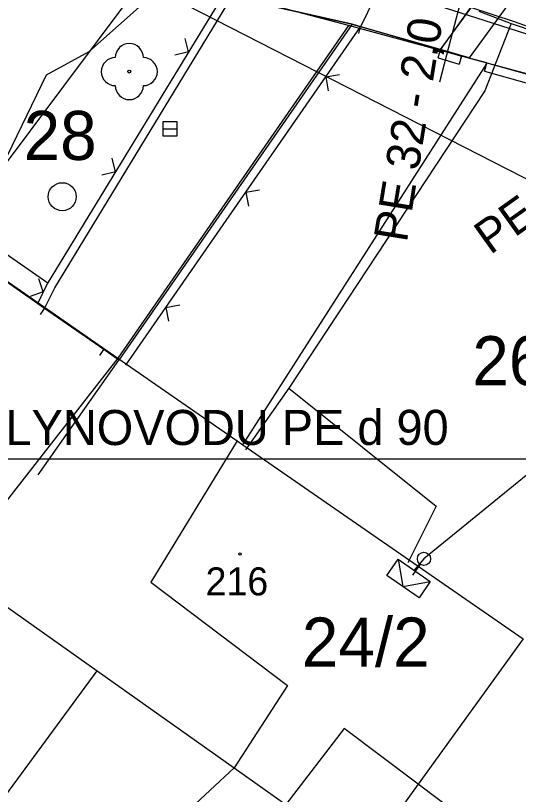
# Model space of a CAD drawing. Extents: x -643342 to -638635, y -1201752 to -1189948.
# Drawn here: x -639527.61 to -639509.69, y -1192753.31 to -1192725.54 of the extents above; entities that cross this region are included whole.
import ezdxf

# ---------------------------------------------------------------- set-up
doc = ezdxf.new("R2010")
doc.units = 0
for name, color, linetype in [('42', 7, 'Continuous'), ('IS_EL_NN_NADZEMNÍ', 7, 'Continuous'), ('IS_EL_NN_PODZEMNÍ', 7, 'Continuous'), ('IS_PLYN_STL', 7, 'Continuous'), ('IS_TELEF_MISTNI_ZAMERENO', 7, 'Continuous'), ('IS_VODOVOD_VAS', 7, 'Continuous'), ('K-HRANICE_KN', 7, 'Continuous'), ('K-SLUCKOVE CARY', 7, 'Continuous'), ('K-ČÍSLA_PARCEL', 7, 'Continuous'), ('N-CHODNIK', 7, 'Continuous'), ('N-OBVOD STAVBY 06', 7, 'Continuous'), ('N-SRAFY_PLOCHY', 7, 'Continuous'), ('RWE_STL_RADY', 7, 'Continuous'), ('tomaštík - Džuganovi - Vrstva 36', 7, 'Continuous'), ('Z-budovy', 7, 'Continuous'), ('Z-hrany_a_čáry', 7, 'Continuous'), ('Z-popisy', 7, 'Continuous'), ('Z-stromy', 7, 'Continuous'), ('Z-vchody_vjezdy', 7, 'Continuous'), ('Z-značky', 7, 'Continuous'), ('Z-šachty_poklopy', 7, 'Continuous')]:
    doc.layers.add(name, color=color, linetype=linetype)

msp = doc.modelspace()

# ---------------------------------------------------------------- linework, layer by layer
at = {"layer": '42'}
for p, q in [((-639531.387, -1192735.397), (-639521.593, -1192722.301)), ((-639501.952, -1192741.351), (-639555.598, -1192741.352))]:
    msp.add_line(p, q, dxfattribs=at)
at = {"layer": 'IS_EL_NN_NADZEMNÍ'}
msp.add_line((-639535.66, -1192717.92), (-639503.74, -1192734.27), dxfattribs=at)
for points in [[(-639513.985, -1192744.922), (-639513.809, -1192745.896), (-639512.835, -1192745.72)], [(-639513.196, -1192745.102), (-639513.466, -1192745.486)]]:
    msp.add_lwpolyline(points, dxfattribs=at)
msp.add_circle((-639513.06, -1192744.91), 0.235, dxfattribs=at)
at = {"layer": 'IS_EL_NN_PODZEMNÍ'}
for p, q in [((-639501.46, -1192735.43), (-639513.06, -1192744.91)), ((-639513.06, -1192744.91), (-639513.41, -1192745.31))]:
    msp.add_line(p, q, dxfattribs=at)
msp.add_lwpolyline([(-639513.985, -1192744.922), (-639512.835, -1192745.72), (-639513.234, -1192746.295), (-639514.385, -1192745.497)], close=True, dxfattribs=at)
at = {"layer": 'IS_PLYN_STL'}
msp.add_lwpolyline([(-639512.5, -1192727.91), (-639512.25, -1192726.94), (-639511.7, -1192724.84)], dxfattribs=at)
at = {"layer": 'IS_TELEF_MISTNI_ZAMERENO'}
for p, q in [((-639522.89, -1192724.94), (-639525, -1192726.84)), ((-639511.11, -1192725.39), (-639509.95, -1192725.83)), ((-639509.95, -1192725.83), (-639510.89, -1192728.22)), ((-639509.95, -1192725.83), (-639507.56, -1192726.64)), ((-639525, -1192726.84), (-639526.52, -1192727.67)), ((-639526.52, -1192727.67), (-639529.55, -1192733.9)), ((-639510.89, -1192728.22), (-639517.87, -1192738.82)), ((-639517.87, -1192738.82), (-639519.42, -1192741.02)), ((-639517.87, -1192738.82), (-639512.63, -1192743.03)), ((-639512.63, -1192743.03), (-639513.64, -1192745.05))]:
    msp.add_line(p, q, dxfattribs=at)
at = {"layer": 'IS_VODOVOD_VAS'}
msp.add_lwpolyline([(-639496.09, -1192729.96), (-639496.274, -1192729.942), (-639497.14, -1192730.02), (-639497.319, -1192730.013), (-639497.98, -1192729.852), (-639517.2, -1192723.7), (-639533.16, -1192716.44), (-639534.26, -1192716.19), (-639547.57, -1192711.28), (-639564.69, -1192707.49), (-639577.32, -1192705.32), (-639579.08, -1192705.18), (-639581.13, -1192706.12), (-639584.92, -1192706.29)], dxfattribs=at)
at = {"layer": 'K-HRANICE_KN'}
for p, q in [((-639515.75, -1192725.9), (-639529.26, -1192722.31)), ((-639515.75, -1192725.9), (-639523.97, -1192737.75)), ((-639510.81, -1192727.24), (-639515.75, -1192725.9)), ((-639519.51, -1192740.84), (-639510.81, -1192727.24)), ((-639502.67, -1192729.44), (-639510.81, -1192727.24)), ((-639534.88, -1192730.18), (-639523.97, -1192737.75)), ((-639523.97, -1192737.75), (-639528.07, -1192743.01)), ((-639519.72, -1192740.7), (-639522.79, -1192745.74)), ((-639519.72, -1192740.7), (-639519.51, -1192740.84)), ((-639519.51, -1192740.84), (-639509.52, -1192747.76)), ((-639522.79, -1192745.74), (-639517.92, -1192749.42)), ((-639509.52, -1192747.76), (-639513.27, -1192752.94)), ((-639517.92, -1192749.42), (-639519.82, -1192752.36)), ((-639519.82, -1192752.36), (-639524.38, -1192756.57)), ((-639513.27, -1192752.94), (-639515.77, -1192756.4))]:
    msp.add_line(p, q, dxfattribs=at)
at = {"layer": 'K-SLUCKOVE CARY'}
for p, q in [((-639523.97, -1192737.75), (-639519.72, -1192740.7)), ((-639529.83, -1192745.28), (-639524.71, -1192748.9)), ((-639532.22, -1192759.12), (-639524.71, -1192748.9)), ((-639524.71, -1192748.9), (-639519.82, -1192752.36)), ((-639515.91, -1192750.96), (-639517.98, -1192753.67)), ((-639513.27, -1192752.94), (-639515.91, -1192750.96)), ((-639519.82, -1192752.36), (-639517.98, -1192753.67)), ((-639510.23, -1192755.22), (-639513.27, -1192752.94))]:
    msp.add_line(p, q, dxfattribs=at)
at = {"layer": 'N-CHODNIK'}
msp.add_lwpolyline([(-639519.358, -1192722.513), (-639519.9, -1192724.87), (-639515.62, -1192725.85), (-639512.469, -1192726.756), (-639510.539, -1192724.105), (-639511.377, -1192723.998), (-639512.461, -1192723.852), (-639514.111, -1192723.576), (-639515.895, -1192723.247), (-639517.764, -1192722.866)], close=True, dxfattribs=at)
at = {"layer": 'N-OBVOD STAVBY 06'}
msp.add_lwpolyline([(-639510.069, -1192725.158), (-639511.446, -1192727.05), (-639512.469, -1192726.756), (-639515.316, -1192725.938), (-639515.62, -1192725.85), (-639519.9, -1192724.87), (-639520.863, -1192724.597), (-639520.555, -1192723.257)], dxfattribs=at)
at = {"layer": 'N-SRAFY_PLOCHY'}
msp.add_lwpolyline([(-639519.358, -1192722.513), (-639519.9, -1192724.87), (-639515.62, -1192725.85), (-639512.469, -1192726.756), (-639510.539, -1192724.105), (-639511.377, -1192723.998), (-639512.461, -1192723.852), (-639514.111, -1192723.576), (-639515.895, -1192723.247), (-639517.764, -1192722.866), (-639519.358, -1192722.513)], dxfattribs=at)
at = {"layer": 'Z-budovy'}
for p, q in [((-639526.58, -1192735.99), (-639529.86, -1192733.68)), ((-639524.47, -1192737.45), (-639526.58, -1192735.99)), ((-639523.93, -1192737.83), (-639524.47, -1192737.45)), ((-639526.809, -1192741.918), (-639523.93, -1192737.83))]:
    msp.add_line(p, q, dxfattribs=at)
at = {"layer": 'Z-hrany_a_čáry'}
for p, q in [((-639514.64, -1192724.53), (-639515.318, -1192725.941)), ((-639520.362, -1192725.051), (-639526.484, -1192735.106)), ((-639526.22, -1192735.25), (-639519.9, -1192724.87)), ((-639512.47, -1192726.76), (-639511.39, -1192725.26)), ((-639509.83, -1192725.77), (-639511.39, -1192725.26)), ((-639515.62, -1192725.85), (-639523.93, -1192737.83)), ((-639515.62, -1192725.85), (-639515.319, -1192725.943)), ((-639502.13, -1192728.5), (-639509.83, -1192725.77)), ((-639523.683, -1192738.001), (-639515.318, -1192725.941)), ((-639521.451, -1192726.84), (-639521.57, -1192726.354)), ((-639512.558, -1192727.047), (-639512.47, -1192726.76)), ((-639512.47, -1192726.76), (-639511.72, -1192726.99)), ((-639521.451, -1192726.84), (-639521.938, -1192726.958)), ((-639511.72, -1192726.99), (-639511.808, -1192727.277)), ((-639512.558, -1192727.047), (-639511.808, -1192727.277)), ((-639510.902, -1192727.519), (-639510.82, -1192727.23)), ((-639510.82, -1192727.23), (-639502.75, -1192729.51)), ((-639510.902, -1192727.519), (-639503.207, -1192729.693)), ((-639516.559, -1192727.73), (-639516.066, -1192727.641)), ((-639516.559, -1192727.73), (-639516.47, -1192728.223)), ((-639526.467, -1192735.079), (-639534.151, -1192729.749)), ((-639524.052, -1192731.111), (-639524.17, -1192730.624)), ((-639524.052, -1192731.111), (-639524.538, -1192731.229)), ((-639519.408, -1192731.838), (-639518.916, -1192731.749)), ((-639519.408, -1192731.838), (-639519.319, -1192732.331)), ((-639526.625, -1192735.396), (-639526.789, -1192734.923)), ((-639526.484, -1192735.106), (-639526.829, -1192735.815)), ((-639526.58, -1192735.99), (-639526.22, -1192735.25)), ((-639526.625, -1192735.396), (-639527.098, -1192735.56)), ((-639522.258, -1192735.947), (-639521.766, -1192735.858)), ((-639522.258, -1192735.947), (-639522.169, -1192736.439))]:
    msp.add_line(p, q, dxfattribs=at)
at = {"layer": 'Z-stromy'}
msp.add_circle((-639523.56, -1192727.54), 0.05, dxfattribs=at)
for centre, start, end in [((-639523.56, -1192727.04), 0, 180), ((-639524.06, -1192727.54), 90, 270), ((-639523.06, -1192727.54), 270, 90), ((-639523.56, -1192728.04), 180, 0)]:
    msp.add_arc(centre, 0.5, start, end, dxfattribs=at)
at = {"layer": 'Z-vchody_vjezdy'}
for p, q in [((-639515.387, -1192726.181), (-639515.318, -1192725.941)), ((-639512.47, -1192726.76), (-639515.318, -1192725.941)), ((-639512.539, -1192727), (-639512.47, -1192726.76)), ((-639511.784, -1192727.232), (-639511.72, -1192726.99)), ((-639510.82, -1192727.23), (-639511.72, -1192726.99)), ((-639510.884, -1192727.472), (-639510.82, -1192727.23)), ((-639526.722, -1192736.196), (-639526.58, -1192735.99)), ((-639524.47, -1192737.45), (-639526.58, -1192735.99)), ((-639524.612, -1192737.656), (-639524.47, -1192737.45))]:
    msp.add_line(p, q, dxfattribs=at)
at = {"layer": 'Z-značky'}
msp.add_circle((-639519.612, -1192744.732), 0.0398, dxfattribs=at)
at = {"layer": 'Z-šachty_poklopy'}
for p, q in [((-639521.861, -1192729.33), (-639522.36, -1192729.331)), ((-639522.36, -1192729.331), (-639522.36, -1192729.831)), ((-639521.86, -1192729.83), (-639521.861, -1192729.33)), ((-639522.36, -1192729.581), (-639521.86, -1192729.58)), ((-639522.36, -1192729.831), (-639521.86, -1192729.83))]:
    msp.add_line(p, q, dxfattribs=at)
msp.add_circle((-639525.95, -1192732), 0.5, dxfattribs=at)

# ---------------------------------------------------------------- texts
at = {"layer": 'K-ČÍSLA_PARCEL'}
for s, p in [('28', (-639527.327, -1192730.69)), ('26', (-639511.337, -1192738.72)), ('24/2', (-639517.412, -1192748.75))]:
    msp.add_text(s, height=1.75, dxfattribs=at).set_placement(p)
at = {"layer": 'RWE_STL_RADY'}
for s, rotation, p in [('PE 32 - 2,0 m', 80.812, (-639513.672, -1192733.655)), ('PE 32 - 0,5 m', 35.5673, (-639510.701, -1192734.09))]:
    msp.add_text(s, height=1.2, rotation=rotation, dxfattribs=at).set_placement(p)
at = {"layer": 'tomaštík - Džuganovi - Vrstva 36'}
msp.add_text('PROPOJ DO STÁVAJÍCÍHO STL PLYNOVODU PE d 90', height=1.25, rotation=0.0307, dxfattribs=at).set_placement((-639554.351, -1192740.869))
at = {"layer": 'Z-popisy'}
msp.add_text('216', height=1, dxfattribs=at).set_placement((-639520.842, -1192746.212))

doc.saveas('drawing.dxf')
